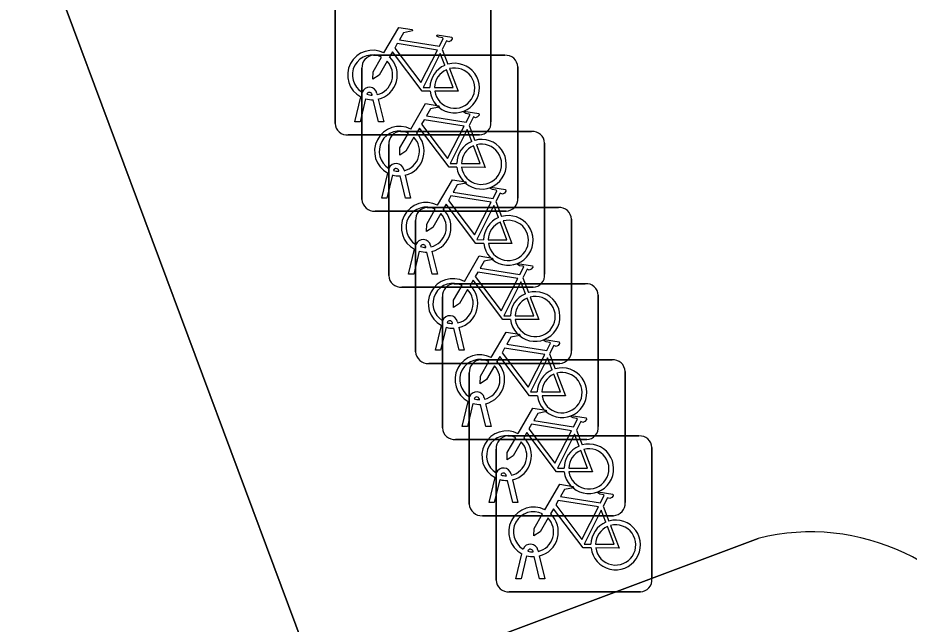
# Model space of a CAD drawing. Extents: x 160806 to 161707, y 383696 to 384148.
# Drawn here: x 161036.6 to 161042.32, y 383891.12 to 383895.01 of the extents above; entities that cross this region are included whole.
import ezdxf

# ---------------------------------------------------------------- set-up
doc = ezdxf.new("R2010")
doc.units = 0
for name, color, linetype in [('IMGEO_Fietsenrek', 7, 'Continuous'), ('IMGEO_Pand', 7, 'Continuous'), ('IMGEO_Voetpad_open', 7, 'Continuous')]:
    doc.layers.add(name, color=color, linetype=linetype)

msp = doc.modelspace()

# ---------------------------------------------------------------- linework, layer by layer
at = {"layer": 'IMGEO_Fietsenrek'}
for p, q in [((161038.6365, 383894.3289), (161038.6365, 383895.1698)), ((161038.6365, 383895.1698), (161038.6365, 383894.3289)), ((161039.6355, 383895.1791), (161039.6355, 383894.3382)), ((161039.6355, 383894.3382), (161039.6355, 383895.1791)), ((161039.3232, 383894.8032), (161039.3595, 383894.708)), ((161038.8829, 383894.7655), (161039.7238, 383894.7655)), ((161039.7238, 383894.7655), (161038.8829, 383894.7655)), ((161038.8085, 383893.8409), (161038.8085, 383894.6818)), ((161038.8085, 383894.6818), (161038.8085, 383893.8409)), ((161039.8075, 383894.6911), (161039.8075, 383893.8502)), ((161039.8075, 383893.8502), (161039.8075, 383894.6911)), ((161038.7635, 383894.3383), (161038.8018, 383894.4983)), ((161038.8739, 383894.5099), (161038.8729, 383894.5142)), ((161038.9046, 383894.5214), (161038.9064, 383894.5135)), ((161038.8322, 383894.4861), (161038.7969, 383894.3383)), ((161038.915, 383894.3383), (161038.8811, 383894.48)), ((161038.9134, 383894.4843), (161038.9484, 383894.3383)), ((161038.7969, 383894.3383), (161038.7635, 383894.3383)), ((161038.9484, 383894.3383), (161038.915, 383894.3383)), ((161039.0549, 383894.2775), (161039.8958, 383894.2775)), ((161039.8958, 383894.2775), (161039.0549, 383894.2775)), ((161039.4952, 383894.3152), (161039.5315, 383894.22)), ((161039.5611, 383894.2545), (161038.7202, 383894.2545)), ((161038.7202, 383894.2545), (161039.5611, 383894.2545)), ((161038.9805, 383893.3529), (161038.9805, 383894.1938)), ((161038.9805, 383894.1938), (161038.9805, 383893.3529)), ((161039.9795, 383894.2031), (161039.9795, 383893.3622)), ((161039.9795, 383893.3622), (161039.9795, 383894.2031)), ((161038.9355, 383893.8503), (161038.9738, 383894.0103)), ((161039.0042, 383893.9981), (161038.9689, 383893.8503)), ((161039.0459, 383894.0219), (161039.0449, 383894.0262)), ((161039.087, 383893.8503), (161039.0531, 383893.992)), ((161039.0766, 383894.0334), (161039.0784, 383894.0255)), ((161039.0854, 383893.9963), (161039.1204, 383893.8503)), ((161038.9689, 383893.8503), (161038.9355, 383893.8503)), ((161039.1204, 383893.8503), (161039.087, 383893.8503)), ((161039.6672, 383893.8272), (161039.7035, 383893.732)), ((161039.7331, 383893.7665), (161038.8922, 383893.7665)), ((161038.8922, 383893.7665), (161039.7331, 383893.7665)), ((161039.2269, 383893.7895), (161040.0678, 383893.7895)), ((161040.0678, 383893.7895), (161039.2269, 383893.7895)), ((161039.1525, 383892.8649), (161039.1525, 383893.7058)), ((161039.1525, 383893.7058), (161039.1525, 383892.8649)), ((161040.1515, 383893.7151), (161040.1515, 383892.8742)), ((161040.1515, 383892.8742), (161040.1515, 383893.7151)), ((161039.2179, 383893.5339), (161039.2169, 383893.5382)), ((161039.2486, 383893.5454), (161039.2504, 383893.5375)), ((161039.1075, 383893.3623), (161039.1458, 383893.5223)), ((161039.1762, 383893.5101), (161039.1409, 383893.3623)), ((161039.259, 383893.3623), (161039.2251, 383893.504)), ((161039.2574, 383893.5083), (161039.2924, 383893.3623)), ((161039.1409, 383893.3623), (161039.1075, 383893.3623)), ((161039.2924, 383893.3623), (161039.259, 383893.3623)), ((161039.3989, 383893.3015), (161040.2398, 383893.3015)), ((161040.2398, 383893.3015), (161039.3989, 383893.3015)), ((161039.8392, 383893.3392), (161039.8755, 383893.244)), ((161039.9051, 383893.2785), (161039.0642, 383893.2785)), ((161039.0642, 383893.2785), (161039.9051, 383893.2785)), ((161039.3245, 383892.3769), (161039.3245, 383893.2178)), ((161039.3245, 383893.2178), (161039.3245, 383892.3769)), ((161040.3235, 383893.2271), (161040.3235, 383892.3862)), ((161040.3235, 383892.3862), (161040.3235, 383893.2271)), ((161039.2795, 383892.8743), (161039.3178, 383893.0343)), ((161039.3482, 383893.0221), (161039.3129, 383892.8743)), ((161039.3899, 383893.0459), (161039.3889, 383893.0502)), ((161039.431, 383892.8743), (161039.3971, 383893.016)), ((161039.4206, 383893.0574), (161039.4224, 383893.0495)), ((161039.4294, 383893.0203), (161039.4644, 383892.8743)), ((161039.3129, 383892.8743), (161039.2795, 383892.8743)), ((161039.4644, 383892.8743), (161039.431, 383892.8743)), ((161040.0112, 383892.8512), (161040.0475, 383892.756)), ((161040.0771, 383892.7905), (161039.2362, 383892.7905)), ((161039.2362, 383892.7905), (161040.0771, 383892.7905)), ((161039.5709, 383892.8135), (161040.4118, 383892.8135)), ((161040.4118, 383892.8135), (161039.5709, 383892.8135)), ((161039.4965, 383891.8889), (161039.4965, 383892.7298)), ((161039.4965, 383892.7298), (161039.4965, 383891.8889)), ((161040.4955, 383892.7391), (161040.4955, 383891.8982)), ((161040.4955, 383891.8982), (161040.4955, 383892.7391)), ((161039.5619, 383892.5579), (161039.5609, 383892.5622)), ((161039.5926, 383892.5694), (161039.5944, 383892.5615)), ((161039.4515, 383892.3863), (161039.4898, 383892.5463)), ((161039.5202, 383892.5341), (161039.4849, 383892.3863)), ((161039.603, 383892.3863), (161039.5691, 383892.528)), ((161039.6014, 383892.5323), (161039.6364, 383892.3863)), ((161039.4849, 383892.3863), (161039.4515, 383892.3863)), ((161039.6364, 383892.3863), (161039.603, 383892.3863)), ((161040.1832, 383892.3632), (161040.2195, 383892.268)), ((161040.2491, 383892.3025), (161039.4082, 383892.3025)), ((161039.4082, 383892.3025), (161040.2491, 383892.3025)), ((161039.7429, 383892.3255), (161040.5838, 383892.3255)), ((161040.5838, 383892.3255), (161039.7429, 383892.3255)), ((161039.6685, 383891.4009), (161039.6685, 383892.2418)), ((161039.6685, 383892.2418), (161039.6685, 383891.4009)), ((161040.6675, 383892.2511), (161040.6675, 383891.4102)), ((161040.6675, 383891.4102), (161040.6675, 383892.2511)), ((161039.6235, 383891.8983), (161039.6618, 383892.0583)), ((161039.6922, 383892.0461), (161039.6569, 383891.8983)), ((161039.7339, 383892.0699), (161039.7329, 383892.0742)), ((161039.7646, 383892.0814), (161039.7664, 383892.0735)), ((161039.7734, 383892.0443), (161039.8084, 383891.8983)), ((161039.775, 383891.8983), (161039.7411, 383892.04)), ((161039.6569, 383891.8983), (161039.6235, 383891.8983)), ((161039.8084, 383891.8983), (161039.775, 383891.8983)), ((161040.3552, 383891.8752), (161040.3915, 383891.78)), ((161040.4211, 383891.8145), (161039.5802, 383891.8145)), ((161039.5802, 383891.8145), (161040.4211, 383891.8145)), ((161039.9059, 383891.5819), (161039.9049, 383891.5862)), ((161039.9366, 383891.5934), (161039.9384, 383891.5855)), ((161039.7955, 383891.4103), (161039.8338, 383891.5703)), ((161039.8642, 383891.5581), (161039.8289, 383891.4103)), ((161039.947, 383891.4103), (161039.9131, 383891.552)), ((161039.9454, 383891.5563), (161039.9804, 383891.4103)), ((161039.8289, 383891.4103), (161039.7955, 383891.4103)), ((161039.9804, 383891.4103), (161039.947, 383891.4103)), ((161040.5931, 383891.3265), (161039.7522, 383891.3265)), ((161039.7522, 383891.3265), (161040.5931, 383891.3265))]:
    msp.add_line(p, q, dxfattribs=at)
for points in [[(161038.9491, 383894.7802), (161039.0438, 383894.9437), (161039.13, 383894.9299), (161039.1317, 383894.9212), (161039.0756, 383894.9103), (161039.0494, 383894.865), (161039.3046, 383894.8242)], [(161039.2917, 383894.799), (161039.0349, 383894.84), (161039.0182, 383894.8112), (161039.1852, 383894.5909), (161039.2917, 383894.799)], [(161039.3046, 383894.8242), (161039.3296, 383894.873), (161039.3245, 383894.877), (161039.3013, 383894.8807), (161039.2886, 383894.8882), (161039.2876, 383894.8913), (161039.2898, 383894.8959), (161039.3846, 383894.8808), (161039.3869, 383894.8705), (161039.3775, 383894.8581), (161039.3651, 383894.8517), (161039.3506, 383894.8579), (161039.3232, 383894.8032)], [(161039.2448, 383894.5355), (161039.1951, 383894.5356), (161039.0044, 383894.7873), (161038.9854, 383894.7545)], [(161038.9698, 383894.7277), (161038.9182, 383894.6385), (161038.8783, 383894.6125), (161038.8795, 383894.66), (161038.934, 383894.7542)], [(161039.3397, 383894.701), (161039.3104, 383894.7778), (161039.201, 383894.5597), (161039.2437, 383894.5596)], [(161039.2737, 383894.5595), (161039.3936, 383894.5593), (161039.3504, 383894.6729)], [(161039.3702, 383894.6798), (161039.4252, 383894.5352), (161039.2751, 383894.5355)], [(161039.1211, 383894.2922), (161039.2158, 383894.4557), (161039.302, 383894.4419), (161039.3037, 383894.4332), (161039.2476, 383894.4223), (161039.2214, 383894.377), (161039.4766, 383894.3362)], [(161039.4766, 383894.3362), (161039.5016, 383894.385), (161039.4965, 383894.389), (161039.4733, 383894.3927), (161039.4606, 383894.4002), (161039.4596, 383894.4033), (161039.4618, 383894.4079), (161039.5566, 383894.3928), (161039.5589, 383894.3825), (161039.5495, 383894.3701), (161039.5371, 383894.3637), (161039.5226, 383894.3699), (161039.4952, 383894.3152)], [(161039.4637, 383894.311), (161039.2069, 383894.352), (161039.1902, 383894.3232), (161039.3572, 383894.1029), (161039.4637, 383894.311)], [(161039.4168, 383894.0475), (161039.3671, 383894.0476), (161039.1764, 383894.2993), (161039.1574, 383894.2665)], [(161039.5117, 383894.213), (161039.4824, 383894.2898), (161039.373, 383894.0717), (161039.4157, 383894.0716)], [(161039.1418, 383894.2397), (161039.0902, 383894.1505), (161039.0503, 383894.1245), (161039.0515, 383894.172), (161039.106, 383894.2662)], [(161039.4457, 383894.0715), (161039.5656, 383894.0713), (161039.5224, 383894.1849)], [(161039.5422, 383894.1918), (161039.5972, 383894.0472), (161039.4471, 383894.0475)], [(161039.2931, 383893.8042), (161039.3878, 383893.9677), (161039.474, 383893.9539), (161039.4757, 383893.9452), (161039.4196, 383893.9343), (161039.3934, 383893.889), (161039.6486, 383893.8482)], [(161039.6486, 383893.8482), (161039.6736, 383893.897), (161039.6685, 383893.901), (161039.6453, 383893.9047), (161039.6326, 383893.9122), (161039.6316, 383893.9153), (161039.6338, 383893.9199), (161039.7286, 383893.9048), (161039.7309, 383893.8945), (161039.7215, 383893.8821), (161039.7091, 383893.8757), (161039.6946, 383893.8819), (161039.6672, 383893.8272)], [(161039.6357, 383893.823), (161039.3789, 383893.864), (161039.3622, 383893.8352), (161039.5292, 383893.6149), (161039.6357, 383893.823)], [(161039.3138, 383893.7517), (161039.2622, 383893.6625), (161039.2223, 383893.6365), (161039.2235, 383893.684), (161039.278, 383893.7782)], [(161039.5888, 383893.5595), (161039.5391, 383893.5596), (161039.3484, 383893.8113), (161039.3294, 383893.7785)], [(161039.6837, 383893.725), (161039.6544, 383893.8018), (161039.545, 383893.5837), (161039.5877, 383893.5836)], [(161039.7142, 383893.7038), (161039.7692, 383893.5592), (161039.6191, 383893.5595)], [(161039.6177, 383893.5835), (161039.7376, 383893.5833), (161039.6944, 383893.6969)], [(161039.4651, 383893.3162), (161039.5598, 383893.4797), (161039.646, 383893.4659), (161039.6477, 383893.4572), (161039.5916, 383893.4463), (161039.5654, 383893.401), (161039.8206, 383893.3602)], [(161039.8206, 383893.3602), (161039.8456, 383893.409), (161039.8405, 383893.413), (161039.8173, 383893.4167), (161039.8046, 383893.4242), (161039.8036, 383893.4273), (161039.8058, 383893.4319), (161039.9006, 383893.4168), (161039.9029, 383893.4065), (161039.8935, 383893.3941), (161039.8811, 383893.3877), (161039.8666, 383893.3939), (161039.8392, 383893.3392)], [(161039.8077, 383893.335), (161039.5509, 383893.376), (161039.5342, 383893.3472), (161039.7012, 383893.1269), (161039.8077, 383893.335)], [(161039.7608, 383893.0715), (161039.7111, 383893.0716), (161039.5204, 383893.3233), (161039.5014, 383893.2905)], [(161039.8557, 383893.237), (161039.8264, 383893.3138), (161039.717, 383893.0957), (161039.7597, 383893.0956)], [(161039.4858, 383893.2637), (161039.4342, 383893.1745), (161039.3943, 383893.1485), (161039.3955, 383893.196), (161039.45, 383893.2902)], [(161039.7897, 383893.0955), (161039.9096, 383893.0953), (161039.8664, 383893.2089)], [(161039.8862, 383893.2158), (161039.9412, 383893.0712), (161039.7911, 383893.0715)], [(161039.6371, 383892.8282), (161039.7318, 383892.9917), (161039.818, 383892.9779), (161039.8197, 383892.9692), (161039.7636, 383892.9583), (161039.7374, 383892.913), (161039.9926, 383892.8722)], [(161039.9926, 383892.8722), (161040.0176, 383892.921), (161040.0125, 383892.925), (161039.9893, 383892.9287), (161039.9766, 383892.9362), (161039.9756, 383892.9393), (161039.9778, 383892.9439), (161040.0726, 383892.9288), (161040.0749, 383892.9185), (161040.0655, 383892.9061), (161040.0531, 383892.8997), (161040.0386, 383892.9059), (161040.0112, 383892.8512)], [(161039.9797, 383892.847), (161039.7229, 383892.888), (161039.7062, 383892.8592), (161039.8732, 383892.6389), (161039.9797, 383892.847)], [(161039.6578, 383892.7757), (161039.6062, 383892.6865), (161039.5663, 383892.6605), (161039.5675, 383892.708), (161039.622, 383892.8022)], [(161039.9328, 383892.5835), (161039.8831, 383892.5836), (161039.6924, 383892.8353), (161039.6734, 383892.8025)], [(161040.0277, 383892.749), (161039.9984, 383892.8258), (161039.889, 383892.6077), (161039.9317, 383892.6076)], [(161040.0582, 383892.7278), (161040.1132, 383892.5832), (161039.9631, 383892.5835)], [(161039.9617, 383892.6075), (161040.0816, 383892.6073), (161040.0384, 383892.7209)], [(161039.8091, 383892.3402), (161039.9038, 383892.5037), (161039.99, 383892.4899), (161039.9917, 383892.4812), (161039.9356, 383892.4703), (161039.9094, 383892.425), (161040.1646, 383892.3842)], [(161040.1646, 383892.3842), (161040.1896, 383892.433), (161040.1845, 383892.437), (161040.1613, 383892.4407), (161040.1486, 383892.4482), (161040.1476, 383892.4513), (161040.1498, 383892.4559), (161040.2446, 383892.4408), (161040.2469, 383892.4305), (161040.2375, 383892.4181), (161040.2251, 383892.4117), (161040.2106, 383892.4179), (161040.1832, 383892.3632)], [(161040.1517, 383892.359), (161039.8949, 383892.4), (161039.8782, 383892.3712), (161040.0452, 383892.1509), (161040.1517, 383892.359)], [(161040.1048, 383892.0955), (161040.0551, 383892.0956), (161039.8644, 383892.3473), (161039.8454, 383892.3145)], [(161040.1997, 383892.261), (161040.1704, 383892.3378), (161040.061, 383892.1197), (161040.1037, 383892.1196)], [(161039.8298, 383892.2877), (161039.7782, 383892.1985), (161039.7383, 383892.1725), (161039.7395, 383892.22), (161039.794, 383892.3142)], [(161040.1337, 383892.1195), (161040.2536, 383892.1193), (161040.2104, 383892.2329)], [(161040.2302, 383892.2398), (161040.2852, 383892.0952), (161040.1351, 383892.0955)], [(161039.9811, 383891.8522), (161040.0758, 383892.0157), (161040.162, 383892.0019), (161040.1637, 383891.9932), (161040.1076, 383891.9823), (161040.0814, 383891.937), (161040.3366, 383891.8962)], [(161040.3366, 383891.8962), (161040.3616, 383891.945), (161040.3565, 383891.949), (161040.3333, 383891.9527), (161040.3206, 383891.9602), (161040.3196, 383891.9633), (161040.3218, 383891.9679), (161040.4166, 383891.9528), (161040.4189, 383891.9425), (161040.4095, 383891.9301), (161040.3971, 383891.9237), (161040.3826, 383891.9299), (161040.3552, 383891.8752)], [(161040.3237, 383891.871), (161040.0669, 383891.912), (161040.0502, 383891.8832), (161040.2172, 383891.6629), (161040.3237, 383891.871)], [(161040.0018, 383891.7997), (161039.9502, 383891.7105), (161039.9103, 383891.6845), (161039.9115, 383891.732), (161039.966, 383891.8262)], [(161040.2768, 383891.6075), (161040.2271, 383891.6076), (161040.0364, 383891.8593), (161040.0174, 383891.8265)], [(161040.3717, 383891.773), (161040.3424, 383891.8498), (161040.233, 383891.6317), (161040.2757, 383891.6316)], [(161040.3057, 383891.6315), (161040.4256, 383891.6313), (161040.3824, 383891.7449)], [(161040.4022, 383891.7518), (161040.4572, 383891.6072), (161040.3071, 383891.6075)]]:
    msp.add_lwpolyline(points, dxfattribs=at)
for centre, radius, start, end in [((161038.8761, 383894.6389), 0.159, 62.6766, 242.1369), ((161038.8761, 383894.6389), 0.129, 63.3192, 238.903), ((161038.8862, 383894.6876), 0.0779, 92.4484, 184.2845), ((161038.8862, 383894.6876), 0.0779, 92.4484, 184.2845), ((161038.8761, 383894.6389), 0.129, 283.6043, 43.4302), ((161038.8761, 383894.6389), 0.159, 283.5766, 46.6042), ((161039.7296, 383894.6878), 0.0779, 2.4484, 94.2845), ((161039.7296, 383894.6878), 0.0779, 2.4484, 94.2845), ((161039.4027, 383894.5549), 0.159, 113.3408, 178.3217), ((161039.4027, 383894.5549), 0.159, 187.0065, 105.7708), ((161039.4027, 383894.5549), 0.129, 113.923, 177.9556), ((161039.4027, 383894.5549), 0.129, 188.6715, 104.5883), ((161038.8559, 383894.5103), 0.0499, 12.8025, 158.6934), ((161038.8559, 383894.5103), 0.0174, 12.8025, 163.4502), ((161038.8761, 383894.6389), 0.129, 253.415, 269.0204), ((161038.8761, 383894.6389), 0.159, 253.9967, 271.7867), ((161038.7144, 383894.3322), 0.0779, 182.4484, 274.2845), ((161038.7144, 383894.3322), 0.0779, 182.4484, 274.2845), ((161039.5578, 383894.3324), 0.0779, 272.4484, 4.2845), ((161039.5578, 383894.3324), 0.0779, 272.4484, 4.2845), ((161039.0481, 383894.1509), 0.159, 62.6766, 242.1369), ((161039.0481, 383894.1509), 0.129, 63.3192, 238.903), ((161039.0582, 383894.1996), 0.0779, 92.4484, 184.2845), ((161039.0582, 383894.1996), 0.0779, 92.4484, 184.2845), ((161039.9016, 383894.1998), 0.0779, 2.4484, 94.2845), ((161039.9016, 383894.1998), 0.0779, 2.4484, 94.2845), ((161039.0481, 383894.1509), 0.129, 283.6043, 43.4302), ((161039.0481, 383894.1509), 0.159, 283.5766, 46.6042), ((161039.5747, 383894.0669), 0.159, 113.3408, 178.3217), ((161039.5747, 383894.0669), 0.159, 187.0065, 105.7708), ((161039.5747, 383894.0669), 0.129, 113.923, 177.9556), ((161039.5747, 383894.0669), 0.129, 188.6715, 104.5883), ((161039.0279, 383894.0223), 0.0499, 12.8025, 158.6934), ((161039.0481, 383894.1509), 0.159, 253.9967, 271.7867), ((161039.0279, 383894.0223), 0.0174, 12.8025, 163.4502), ((161039.0481, 383894.1509), 0.129, 253.415, 269.0204), ((161038.8864, 383893.8442), 0.0779, 182.4484, 274.2845), ((161038.8864, 383893.8442), 0.0779, 182.4484, 274.2845), ((161039.2201, 383893.6629), 0.159, 62.6766, 242.1369), ((161039.7298, 383893.8444), 0.0779, 272.4484, 4.2845), ((161039.7298, 383893.8444), 0.0779, 272.4484, 4.2845), ((161039.2201, 383893.6629), 0.129, 63.3192, 238.903), ((161039.2302, 383893.7116), 0.0779, 92.4484, 184.2845), ((161039.2302, 383893.7116), 0.0779, 92.4484, 184.2845), ((161039.2201, 383893.6629), 0.159, 283.5766, 46.6042), ((161040.0736, 383893.7118), 0.0779, 2.4484, 94.2845), ((161040.0736, 383893.7118), 0.0779, 2.4484, 94.2845), ((161039.2201, 383893.6629), 0.129, 283.6043, 43.4302), ((161039.7467, 383893.5789), 0.159, 113.3408, 178.3217), ((161039.7467, 383893.5789), 0.159, 187.0065, 105.7708), ((161039.7467, 383893.5789), 0.129, 188.6715, 104.5883), ((161039.7467, 383893.5789), 0.129, 113.923, 177.9556), ((161039.1999, 383893.5343), 0.0499, 12.8025, 158.6934), ((161039.1999, 383893.5343), 0.0174, 12.8025, 163.4502), ((161039.2201, 383893.6629), 0.129, 253.415, 269.0204), ((161039.2201, 383893.6629), 0.159, 253.9967, 271.7867), ((161039.9018, 383893.3564), 0.0779, 272.4484, 4.2845), ((161039.9018, 383893.3564), 0.0779, 272.4484, 4.2845), ((161039.0584, 383893.3562), 0.0779, 182.4484, 274.2845), ((161039.0584, 383893.3562), 0.0779, 182.4484, 274.2845), ((161039.3921, 383893.1749), 0.159, 62.6766, 242.1369), ((161039.3921, 383893.1749), 0.129, 63.3192, 238.903), ((161039.4022, 383893.2236), 0.0779, 92.4484, 184.2845), ((161039.4022, 383893.2236), 0.0779, 92.4484, 184.2845), ((161040.2456, 383893.2238), 0.0779, 2.4484, 94.2845), ((161040.2456, 383893.2238), 0.0779, 2.4484, 94.2845), ((161039.3921, 383893.1749), 0.129, 283.6043, 43.4302), ((161039.3921, 383893.1749), 0.159, 283.5766, 46.6042), ((161039.9187, 383893.0909), 0.159, 187.0065, 105.7708), ((161039.9187, 383893.0909), 0.159, 113.3408, 178.3217), ((161039.9187, 383893.0909), 0.129, 113.923, 177.9556), ((161039.9187, 383893.0909), 0.129, 188.6715, 104.5883), ((161039.3719, 383893.0463), 0.0499, 12.8025, 158.6934), ((161039.3921, 383893.1749), 0.159, 253.9967, 271.7867), ((161039.3719, 383893.0463), 0.0174, 12.8025, 163.4502), ((161039.3921, 383893.1749), 0.129, 253.415, 269.0204), ((161039.2304, 383892.8682), 0.0779, 182.4484, 274.2845), ((161039.2304, 383892.8682), 0.0779, 182.4484, 274.2845), ((161039.5641, 383892.6869), 0.159, 62.6766, 242.1369), ((161040.0738, 383892.8684), 0.0779, 272.4484, 4.2845), ((161040.0738, 383892.8684), 0.0779, 272.4484, 4.2845), ((161039.5641, 383892.6869), 0.129, 63.3192, 238.903), ((161039.5742, 383892.7356), 0.0779, 92.4484, 184.2845), ((161039.5742, 383892.7356), 0.0779, 92.4484, 184.2845), ((161039.5641, 383892.6869), 0.159, 283.5766, 46.6042), ((161040.4176, 383892.7358), 0.0779, 2.4484, 94.2845), ((161040.4176, 383892.7358), 0.0779, 2.4484, 94.2845), ((161039.5641, 383892.6869), 0.129, 283.6043, 43.4302), ((161040.0907, 383892.6029), 0.159, 113.3408, 178.3217), ((161040.0907, 383892.6029), 0.159, 187.0065, 105.7708), ((161040.0907, 383892.6029), 0.129, 188.6715, 104.5883), ((161040.0907, 383892.6029), 0.129, 113.923, 177.9556), ((161039.5439, 383892.5583), 0.0499, 12.8025, 158.6934), ((161039.5439, 383892.5583), 0.0174, 12.8025, 163.4502), ((161039.5641, 383892.6869), 0.129, 253.415, 269.0204), ((161039.5641, 383892.6869), 0.159, 253.9967, 271.7867), ((161040.2458, 383892.3804), 0.0779, 272.4484, 4.2845), ((161040.2458, 383892.3804), 0.0779, 272.4484, 4.2845), ((161039.4024, 383892.3802), 0.0779, 182.4484, 274.2845), ((161039.4024, 383892.3802), 0.0779, 182.4484, 274.2845), ((161039.7361, 383892.1989), 0.159, 62.6766, 242.1369), ((161039.7361, 383892.1989), 0.129, 63.3192, 238.903), ((161039.7462, 383892.2476), 0.0779, 92.4484, 184.2845), ((161039.7462, 383892.2476), 0.0779, 92.4484, 184.2845), ((161039.7361, 383892.1989), 0.129, 283.6043, 43.4302), ((161039.7361, 383892.1989), 0.159, 283.5766, 46.6042), ((161040.2627, 383892.1149), 0.159, 187.0065, 105.7708), ((161040.5896, 383892.2478), 0.0779, 2.4484, 94.2845), ((161040.5896, 383892.2478), 0.0779, 2.4484, 94.2845), ((161040.2627, 383892.1149), 0.159, 113.3408, 178.3217), ((161040.2627, 383892.1149), 0.129, 113.923, 177.9556), ((161040.2627, 383892.1149), 0.129, 188.6715, 104.5883), ((161039.7159, 383892.0703), 0.0499, 12.8025, 158.6934), ((161039.7361, 383892.1989), 0.159, 253.9967, 271.7867), ((161039.7159, 383892.0703), 0.0174, 12.8025, 163.4502), ((161039.7361, 383892.1989), 0.129, 253.415, 269.0204), ((161039.5744, 383891.8922), 0.0779, 182.4484, 274.2845), ((161039.5744, 383891.8922), 0.0779, 182.4484, 274.2845), ((161039.9081, 383891.7109), 0.159, 62.6766, 242.1369), ((161040.4178, 383891.8924), 0.0779, 272.4484, 4.2845), ((161040.4178, 383891.8924), 0.0779, 272.4484, 4.2845), ((161039.9081, 383891.7109), 0.129, 63.3192, 238.903), ((161039.9081, 383891.7109), 0.159, 283.5766, 46.6042), ((161039.9081, 383891.7109), 0.129, 283.6043, 43.4302), ((161040.4347, 383891.6269), 0.159, 113.3408, 178.3217), ((161040.4347, 383891.6269), 0.159, 187.0065, 105.7708), ((161040.4347, 383891.6269), 0.129, 188.6715, 104.5883), ((161040.4347, 383891.6269), 0.129, 113.923, 177.9556), ((161039.8879, 383891.5823), 0.0499, 12.8025, 158.6934), ((161039.8879, 383891.5823), 0.0174, 12.8025, 163.4502), ((161039.9081, 383891.7109), 0.129, 253.415, 269.0204), ((161039.9081, 383891.7109), 0.159, 253.9967, 271.7867), ((161039.7464, 383891.4042), 0.0779, 182.4484, 274.2845), ((161039.7464, 383891.4042), 0.0779, 182.4484, 274.2845), ((161040.5898, 383891.4044), 0.0779, 272.4484, 4.2845), ((161040.5898, 383891.4044), 0.0779, 272.4484, 4.2845)]:
    msp.add_arc(centre, radius, start, end, dxfattribs=at)
at = {"layer": 'IMGEO_Pand'}
for points in [[(161036.318, 383879.977), (161039.628, 383881.21), (161040.062, 383882.159), (161041.519, 383882.702), (161039.614, 383887.814), (161038.567, 383890.625), (161036.638, 383895.803), (161030.77, 383893.617)], [(161041.349, 383891.669), (161039.707, 383891.053), (161040.76, 383888.244), (161040.861, 383887.973)]]:
    msp.add_lwpolyline(points, dxfattribs=at)
msp.add_arc((161041.6864, 383890.3144), 1.396, 25.3464, 103.9859, dxfattribs=at)
at = {"layer": 'IMGEO_Voetpad_open'}
for points in [[(161016.103, 383892.522), (161019.525, 383893.797), (161020.283, 383893.45), (161020.641, 383894.234), (161024.046, 383895.503), (161024.752, 383895.18), (161025.069, 383895.874), (161028.602, 383897.19), (161029.611, 383896.729), (161030.77, 383893.617), (161036.638, 383895.803), (161038.567, 383890.625), (161039.614, 383887.814), (161041.519, 383882.702), (161042.227, 383880.863)], [(161040.76, 383888.244), (161039.707, 383891.053), (161041.349, 383891.669)]]:
    msp.add_lwpolyline(points, dxfattribs=at)
msp.add_arc((161041.6864, 383890.3144), 1.396, 25.3464, 103.9859, dxfattribs=at)

doc.saveas('drawing.dxf')
